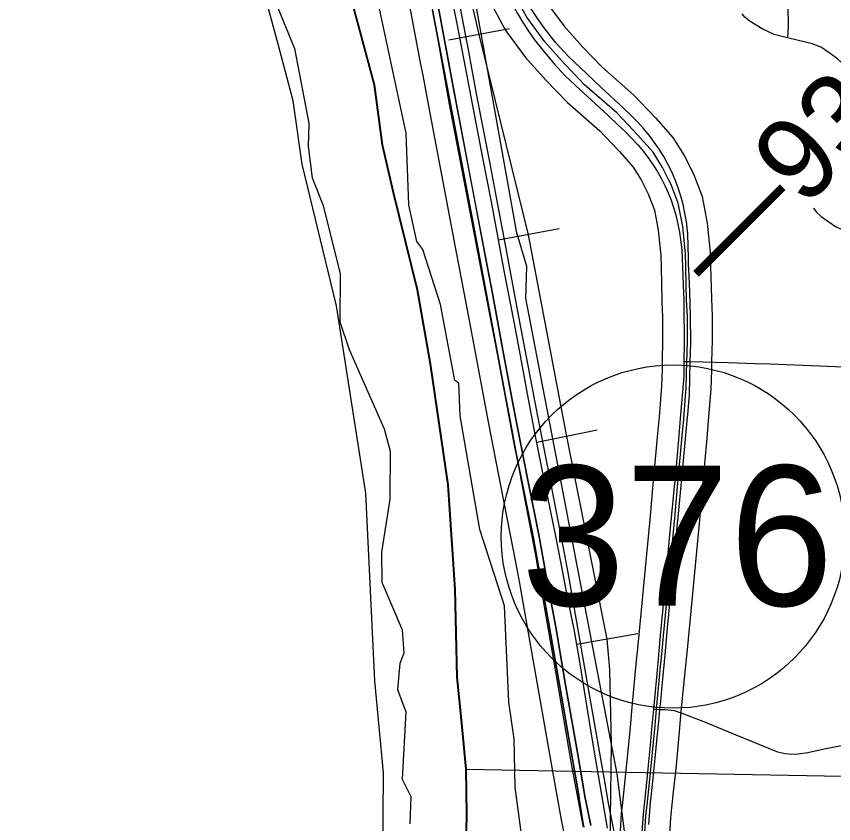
# Model space of a CAD drawing. Extents: x -157.2 to -99.3, y 12.2 to 46.2.
# Drawn here: x -147.694 to -146.701, y 34.011 to 34.992 of the extents above; entities that cross this region are included whole.
import ezdxf

# ---------------------------------------------------------------- set-up
doc = ezdxf.new("R2010")
doc.units = 0
for name, color, linetype in [('tdCoCityStreetMajor', 7, 'Continuous'), ('tdCoCityStreetMinor', 7, 'Continuous'), ('tdCoClipBndry', 7, 'Continuous'), ('tdCoCoBndry', 7, 'Continuous'), ('tdCoCorpBndry', 7, 'Continuous'), ('tdCoDivCarto', 7, 'Continuous'), ('tdCoHydroRiver', 7, 'Continuous'), ('tdCoInt', 7, 'Continuous'), ('tdCoIntCL', 7, 'Continuous'), ('tdCoIntRte', 7, 'Continuous'), ('tdCoPriCL', 7, 'Continuous'), ('tdCoPriDiv', 7, 'Continuous'), ('tdCoRRCL', 7, 'Continuous'), ('tdCoSectLine', 7, 'Continuous'), ('tdCoShieldStRte', 7, 'Continuous'), ('tdCoStBndry', 7, 'Continuous'), ('tdCoTwpBndryShd', 7, 'Continuous'), ('tdStHwyPriRefPost1', 7, 'Continuous')]:
    doc.layers.add(name, color=color, linetype=linetype)

msp = doc.modelspace()

# ---------------------------------------------------------------- linework, layer by layer
at = {"layer": 'tdCoCityStreetMajor'}
for points in [[(-146.88306, 34.57263), (-146.87539, 34.57241), (-146.82931, 34.5711)], [(-146.82931, 34.5711), (-146.79686, 34.57017), (-146.77854, 34.56945)], [(-146.77854, 34.56945), (-146.67894, 34.56552), (-146.66623, 34.56502), (-146.6186, 34.56248), (-146.56882, 34.55984), (-146.5586, 34.55918), (-146.55471, 34.55892), (-146.51161, 34.55614), (-146.49839, 34.55581), (-146.45193, 34.55466), (-146.43756, 34.55411)], [(-146.9202, 34.1502), (-146.91228, 34.14992), (-146.90636, 34.14971), (-146.89501, 34.14847), (-146.88564, 34.14551), (-146.86024, 34.13565), (-146.82029, 34.11913), (-146.76951, 34.09844), (-146.76038, 34.09646), (-146.75249, 34.09572), (-146.7446, 34.09597), (-146.73276, 34.0977), (-146.71303, 34.10214), (-146.68591, 34.10731)]]:
    msp.add_lwpolyline(points, dxfattribs=at)
at = {"layer": 'tdCoCityStreetMinor'}
for points in [[(-146.75728, 34.96542), (-146.75649, 34.96994), (-146.756, 34.98351), (-146.75674, 35.00151), (-146.75896, 35.01853), (-146.76167, 35.0316), (-146.76759, 35.04935), (-146.77375, 35.06513), (-146.78115, 35.07746), (-146.78683, 35.08474)], [(-146.65642, 34.87988), (-146.6682, 34.90361), (-146.67782, 34.91964), (-146.68596, 34.92999), (-146.69656, 34.9401), (-146.70692, 34.9475), (-146.71629, 34.95391), (-146.72714, 34.95811), (-146.75575, 34.96501), (-146.75728, 34.96542), (-146.77351, 34.9697), (-146.78806, 34.9766), (-146.80285, 34.98548), (-146.80926, 34.99066), (-146.81247, 34.9946)], [(-146.72566, 34.75885), (-146.7227, 34.75416), (-146.71654, 34.74849), (-146.69928, 34.73641), (-146.67807, 34.72679), (-146.66894, 34.72506), (-146.66224, 34.72468)]]:
    msp.add_lwpolyline(points, dxfattribs=at)
at = {"layer": 'tdCoClipBndry'}
msp.add_lwpolyline([(-147.25054, 33.70952), (-147.24775, 34.07296), (-147.25857, 34.18458), (-147.26935, 34.41243), (-147.30503, 34.63993), (-147.34667, 34.81211), (-147.35749, 34.88891), (-147.37587, 34.95785), (-147.39974, 35.04582), (-147.4935, 35.27494), (-147.56118, 35.41328), (-147.66993, 35.57207), (-147.82096, 35.73684), (-147.89948, 35.80515), (-148.07214, 35.90589), (-148.15095, 35.92571), (-148.2271, 35.9556), (-148.37612, 35.99492), (-148.62697, 36.04036), (-149.37009, 36.13081), (-149.77127, 36.20598)], dxfattribs=at)
at = {"layer": 'tdCoCoBndry'}
msp.add_lwpolyline([(-147.14948, 33.90198), (-147.14695, 34.02288), (-147.14775, 34.07747), (-147.15342, 34.13721), (-147.15872, 34.18931), (-147.16123, 34.29543), (-147.16975, 34.42256), (-147.19108, 34.56956), (-147.20691, 34.65946), (-147.23612, 34.7779), (-147.24951, 34.8356), (-147.25926, 34.9085), (-147.27934, 34.98381), (-147.30489, 35.07796)], dxfattribs=at)
at = {"layer": 'tdCoCorpBndry'}
msp.add_lwpolyline([(-147.30451, 35.07796), (-147.27896, 34.98381), (-147.25888, 34.9085), (-147.24913, 34.8356), (-147.23574, 34.7779), (-147.20653, 34.65946), (-147.1907, 34.56956), (-147.16937, 34.42256), (-147.16085, 34.29543), (-147.15834, 34.18931), (-147.15304, 34.13721), (-147.14737, 34.07747), (-147.14657, 34.02288), (-147.1491, 33.90198)], dxfattribs=at)
at = {"layer": 'tdCoDivCarto'}
for points in [[(-147.00553, 34.05954), (-147.01164, 34.09538), (-147.02619, 34.17725), (-147.03828, 34.24975), (-147.0479, 34.30129), (-147.05899, 34.36196), (-147.07231, 34.42854), (-147.08933, 34.51485), (-147.10338, 34.59056), (-147.11522, 34.65493), (-147.1384, 34.777), (-147.16281, 34.90597), (-147.18279, 35.01325), (-147.19216, 35.0601), (-147.19783, 35.09043), (-147.204, 35.11608), (-147.21115, 35.14074), (-147.21879, 35.16318), (-147.22792, 35.18562), (-147.23803, 35.20881), (-147.25504, 35.24259), (-147.2818, 35.2916)], [(-147.00553, 34.05954), (-147.01164, 34.09538), (-147.02619, 34.17725), (-147.03828, 34.24975), (-147.0479, 34.30129), (-147.05899, 34.36196), (-147.07231, 34.42854), (-147.08933, 34.51485), (-147.10338, 34.59056), (-147.11522, 34.65493), (-147.1384, 34.777), (-147.16281, 34.90597), (-147.18279, 35.01325), (-147.19216, 35.0601), (-147.19783, 35.09043), (-147.204, 35.11608), (-147.21115, 35.14074), (-147.21879, 35.16318), (-147.22792, 35.18562), (-147.23803, 35.20881), (-147.25504, 35.24259), (-147.2818, 35.2916)], [(-147.00901, 34.92935), (-147.02253, 34.94212), (-147.03878, 34.95944), (-147.05395, 34.97932), (-147.06146, 34.98987), (-147.06857, 35.00071), (-147.07527, 35.0118), (-147.08155, 35.02313), (-147.08739, 35.0347), (-147.0928, 35.04647), (-147.09776, 35.05844), (-147.10226, 35.07059), (-147.10628, 35.082), (-147.10988, 35.09356), (-147.11304, 35.10524), (-147.11577, 35.11702), (-147.11805, 35.12891), (-147.11989, 35.14087), (-147.12129, 35.15289), (-147.12177, 35.15755), (-147.12321, 35.17127), (-147.1238, 35.19188)], [(-147.00901, 34.92935), (-147.02253, 34.94212), (-147.03878, 34.95944), (-147.05395, 34.97932), (-147.06146, 34.98987), (-147.06857, 35.00071), (-147.07527, 35.0118), (-147.08155, 35.02313), (-147.08739, 35.0347), (-147.0928, 35.04647), (-147.09776, 35.05844), (-147.10226, 35.07059), (-147.10628, 35.082), (-147.10988, 35.09356), (-147.11304, 35.10524), (-147.11577, 35.11702), (-147.11805, 35.12891), (-147.11989, 35.14087), (-147.12129, 35.15289), (-147.12177, 35.15755), (-147.12321, 35.17127), (-147.1238, 35.19188)], [(-147.10925, 35.0457), (-147.10725, 35.0405), (-147.10232, 35.02887), (-147.097, 35.01742), (-147.09128, 35.00616), (-147.08519, 34.9951), (-147.07871, 34.98425), (-147.07188, 34.97364), (-147.06468, 34.96326), (-147.05457, 34.95044), (-147.04076, 34.93416), (-147.02744, 34.91961), (-147.01505, 34.9081)], [(-147.10925, 35.0457), (-147.10725, 35.0405), (-147.10232, 35.02887), (-147.097, 35.01742), (-147.09128, 35.00616), (-147.08519, 34.9951), (-147.07871, 34.98425), (-147.07188, 34.97364), (-147.06468, 34.96326), (-147.05457, 34.95044), (-147.04076, 34.93416), (-147.02744, 34.91961), (-147.01505, 34.9081)], [(-147.18829, 34.99911), (-147.18156, 34.96319), (-147.15813, 34.84038), (-147.1347, 34.71658), (-147.11201, 34.595), (-147.08933, 34.47293), (-147.06565, 34.35752), (-147.05949, 34.32349), (-147.04444, 34.23816), (-147.02225, 34.11017), (-147.0112, 34.04829), (-147.00976, 34.03912)], [(-147.18829, 34.99911), (-147.18156, 34.96319), (-147.15813, 34.84038), (-147.1347, 34.71658), (-147.11201, 34.595), (-147.08933, 34.47293), (-147.06565, 34.35752), (-147.05949, 34.32349), (-147.04444, 34.23816), (-147.02225, 34.11017), (-147.0112, 34.04829), (-147.00976, 34.03912)], [(-146.95698, 34.88041), (-146.98384, 34.90557), (-147.00901, 34.92935)], [(-146.95698, 34.88041), (-146.98384, 34.90557), (-147.00901, 34.92935)], [(-147.01505, 34.9081), (-146.97565, 34.87152), (-146.96279, 34.85942)], [(-147.01505, 34.9081), (-146.97565, 34.87152), (-146.96279, 34.85942)], [(-146.87756, 34.69813), (-146.87825, 34.72751), (-146.88017, 34.74248), (-146.88193, 34.75282), (-146.88418, 34.76308), (-146.8869, 34.77322), (-146.89011, 34.78321), (-146.89378, 34.79305), (-146.89792, 34.80269), (-146.9025, 34.81214), (-146.90753, 34.82135), (-146.91316, 34.83025), (-146.91915, 34.8389), (-146.92551, 34.84729), (-146.93222, 34.8554), (-146.93927, 34.86322), (-146.94665, 34.87073), (-146.95698, 34.88041)], [(-146.87756, 34.69813), (-146.87825, 34.72751), (-146.88017, 34.74248), (-146.88193, 34.75282), (-146.88418, 34.76308), (-146.8869, 34.77322), (-146.89011, 34.78321), (-146.89378, 34.79305), (-146.89792, 34.80269), (-146.9025, 34.81214), (-146.90753, 34.82135), (-146.91316, 34.83025), (-146.91915, 34.8389), (-146.92551, 34.84729), (-146.93222, 34.8554), (-146.93927, 34.86322), (-146.94665, 34.87073), (-146.95698, 34.88041)], [(-146.96279, 34.85942), (-146.95494, 34.85204), (-146.93866, 34.83503), (-146.93235, 34.82758), (-146.92639, 34.81985), (-146.9208, 34.81185), (-146.91558, 34.8036), (-146.91076, 34.79511), (-146.90633, 34.78641), (-146.90231, 34.77751), (-146.89871, 34.76844), (-146.89279, 34.75069), (-146.88835, 34.72972), (-146.88564, 34.70802), (-146.88489, 34.68772)], [(-146.96279, 34.85942), (-146.95494, 34.85204), (-146.93866, 34.83503), (-146.93235, 34.82758), (-146.92639, 34.81985), (-146.9208, 34.81185), (-146.91558, 34.8036), (-146.91076, 34.79511), (-146.90633, 34.78641), (-146.90231, 34.77751), (-146.89871, 34.76844), (-146.89279, 34.75069), (-146.88835, 34.72972), (-146.88564, 34.70802), (-146.88489, 34.68772)], [(-146.87683, 34.67573), (-146.87739, 34.69096), (-146.87756, 34.69813)], [(-146.87683, 34.67573), (-146.87739, 34.69096), (-146.87756, 34.69813)], [(-146.88489, 34.68772), (-146.88405, 34.66533)], [(-146.88489, 34.68772), (-146.88405, 34.66533)], [(-146.87616, 34.65763), (-146.87683, 34.67573)], [(-146.87616, 34.65763), (-146.87683, 34.67573)], [(-146.88405, 34.66533), (-146.88338, 34.64723)], [(-146.88405, 34.66533), (-146.88338, 34.64723)], [(-146.87515, 34.58255), (-146.87483, 34.59627), (-146.87504, 34.62748), (-146.87616, 34.65763)], [(-146.87515, 34.58255), (-146.87483, 34.59627), (-146.87504, 34.62748), (-146.87616, 34.65763)], [(-146.88338, 34.64723), (-146.88317, 34.64169), (-146.88293, 34.59458), (-146.88306, 34.57263), (-146.88306, 34.57255)], [(-146.88338, 34.64723), (-146.88317, 34.64169), (-146.88293, 34.59458), (-146.88306, 34.57263), (-146.88306, 34.57255)], [(-146.87802, 34.5127), (-146.87632, 34.53257), (-146.87539, 34.57241), (-146.87515, 34.58255)], [(-146.87802, 34.5127), (-146.87632, 34.53257), (-146.87539, 34.57241), (-146.87515, 34.58255)], [(-146.88306, 34.57255), (-146.88317, 34.55414), (-146.8876, 34.50337)], [(-146.88306, 34.57255), (-146.88317, 34.55414), (-146.8876, 34.50337)], [(-146.87987, 34.49198), (-146.8791, 34.50008), (-146.87802, 34.5127)], [(-146.87987, 34.49198), (-146.8791, 34.50008), (-146.87802, 34.5127)], [(-146.8876, 34.50337), (-146.88941, 34.48268)], [(-146.8876, 34.50337), (-146.88941, 34.48268)], [(-146.88575, 34.43011), (-146.87987, 34.49198)], [(-146.88575, 34.43011), (-146.87987, 34.49198)], [(-146.88941, 34.48268), (-146.89427, 34.42689), (-146.89485, 34.42081)], [(-146.88941, 34.48268), (-146.89427, 34.42689), (-146.89485, 34.42081)], [(-146.88937, 34.39207), (-146.88936, 34.39213), (-146.88575, 34.43011)], [(-146.88937, 34.39207), (-146.88936, 34.39213), (-146.88575, 34.43011)], [(-146.89485, 34.42081), (-146.89849, 34.38277)], [(-146.89485, 34.42081), (-146.89849, 34.38277)], [(-146.89137, 34.37143), (-146.88937, 34.39207)], [(-146.89137, 34.37143), (-146.88937, 34.39207)], [(-146.89849, 34.38277), (-146.90047, 34.36213)], [(-146.89849, 34.38277), (-146.90047, 34.36213)], [(-146.89998, 34.28218), (-146.89941, 34.28846), (-146.89137, 34.37143)], [(-146.89998, 34.28218), (-146.89941, 34.28846), (-146.89137, 34.37143)], [(-146.90047, 34.36213), (-146.90562, 34.30827), (-146.90886, 34.27283)], [(-146.90047, 34.36213), (-146.90562, 34.30827), (-146.90886, 34.27283)], [(-146.90301, 34.24917), (-146.89998, 34.28218)], [(-146.90301, 34.24917), (-146.89998, 34.28218)], [(-146.90886, 34.27283), (-146.91188, 34.23982)], [(-146.90886, 34.27283), (-146.91188, 34.23982)], [(-146.90604, 34.21607), (-146.90301, 34.24917)], [(-146.90604, 34.21607), (-146.90301, 34.24917)], [(-146.91188, 34.23982), (-146.91492, 34.20671)], [(-146.91188, 34.23982), (-146.91492, 34.20671)], [(-146.9113, 34.15975), (-146.90988, 34.1741), (-146.90604, 34.21607)], [(-146.9113, 34.15975), (-146.90988, 34.1741), (-146.90604, 34.21607)], [(-146.91492, 34.20671), (-146.91499, 34.20593), (-146.92018, 34.15043)], [(-146.91492, 34.20671), (-146.91499, 34.20593), (-146.92018, 34.15043)], [(-146.91374, 34.13512), (-146.91228, 34.14992), (-146.9113, 34.15975)], [(-146.91374, 34.13512), (-146.91228, 34.14992), (-146.9113, 34.15975)], [(-146.92018, 34.15043), (-146.9202, 34.1502), (-146.92249, 34.12579)], [(-146.92018, 34.15043), (-146.9202, 34.1502), (-146.92249, 34.12579)], [(-146.91566, 34.11577), (-146.91374, 34.13512)], [(-146.91566, 34.11577), (-146.91374, 34.13512)], [(-146.92249, 34.12579), (-146.9243, 34.10643)], [(-146.92249, 34.12579), (-146.9243, 34.10643)], [(-146.91813, 34.09072), (-146.91566, 34.11577)], [(-146.91813, 34.09072), (-146.91566, 34.11577)], [(-146.9243, 34.10643), (-146.92658, 34.08214), (-146.92665, 34.08141)], [(-146.9243, 34.10643), (-146.92658, 34.08214), (-146.92665, 34.08141)], [(-146.92665, 34.08141), (-146.92953, 34.05364)], [(-146.92665, 34.08141), (-146.92953, 34.05364)], [(-146.92091, 34.06293), (-146.92014, 34.07043), (-146.91813, 34.09072)], [(-146.92091, 34.06293), (-146.92014, 34.07043), (-146.91813, 34.09072)], [(-146.92288, 34.04361), (-146.92091, 34.06293)], [(-146.92288, 34.04361), (-146.92091, 34.06293)], [(-147.00228, 34.04066), (-147.00252, 34.04186), (-147.00553, 34.05954)], [(-147.00228, 34.04066), (-147.00252, 34.04186), (-147.00553, 34.05954)], [(-146.92953, 34.05364), (-146.93154, 34.03426)], [(-146.92953, 34.05364), (-146.93154, 34.03426)], [(-146.92588, 34.01036), (-146.92356, 34.03687), (-146.92288, 34.04361)], [(-146.92588, 34.01036), (-146.92356, 34.03687), (-146.92288, 34.04361)], [(-147.00976, 34.03912), (-147.00567, 34.01304), (-147.00449, 34.00713)], [(-147.00976, 34.03912), (-147.00567, 34.01304), (-147.00449, 34.00713)], [(-146.99592, 34.00884), (-147.00228, 34.04066)], [(-146.99592, 34.00884), (-147.00228, 34.04066)], [(-146.93154, 34.03426), (-146.93274, 34.0227), (-146.93432, 34.00068)], [(-146.93154, 34.03426), (-146.93274, 34.0227), (-146.93432, 34.00068)]]:
    msp.add_lwpolyline(points, dxfattribs=at)
at = {"layer": 'tdCoHydroRiver'}
for points in [[(-147.06669, 33.89539), (-147.08805, 34.05564), (-147.08921, 34.11412), (-147.09559, 34.15856), (-147.10107, 34.27563), (-147.13106, 34.36826), (-147.15476, 34.50648), (-147.15656, 34.54603), (-147.16118, 34.54935), (-147.17856, 34.64156), (-147.19995, 34.70862), (-147.20751, 34.71836), (-147.21704, 34.76291), (-147.22039, 34.84989), (-147.25307, 35.00264), (-147.26195, 35.06612), (-147.29614, 35.1747), (-147.35038, 35.2966), (-147.35136, 35.31401)], [(-147.37621, 35.00215), (-147.3558, 34.95248), (-147.33837, 34.86185), (-147.33934, 34.83346), (-147.33432, 34.79538), (-147.32126, 34.76176), (-147.30041, 34.67892), (-147.30083, 34.62049), (-147.28935, 34.58693), (-147.24685, 34.49071), (-147.23988, 34.46362), (-147.2403, 34.40519), (-147.25038, 34.34078), (-147.25004, 34.30445), (-147.22518, 34.24673), (-147.223, 34.21823), (-147.22815, 34.20577), (-147.23081, 34.17428), (-147.22069, 34.14707), (-147.22506, 34.0651), (-147.21472, 34.04421), (-147.21586, 34.01108)]]:
    msp.add_lwpolyline(points, dxfattribs=at)
at = {"layer": 'tdCoInt'}
for points in [[(-147.16554, 35.05887), (-147.14485, 34.94882), (-147.14095, 34.92892), (-147.13395, 34.89153), (-147.11967, 34.81697), (-147.1112, 34.77173), (-147.11122, 34.77182), (-147.10182, 34.72258), (-147.08464, 34.63125), (-147.06105, 34.50619), (-147.04646, 34.43145), (-147.02847, 34.3398), (-147.02411, 34.31604), (-147.00614, 34.21407), (-146.98461, 34.08982), (-146.97919, 34.0604), (-146.97536, 34.03811), (-146.95241, 33.92227)], [(-147.22448, 35.04766), (-147.20378, 34.9375), (-147.19988, 34.91763), (-147.1929, 34.88036), (-147.17863, 34.80581), (-147.17017, 34.76068), (-147.17015, 34.76058), (-147.16077, 34.71141), (-147.15037, 34.65614), (-147.1436, 34.62015), (-147.11997, 34.49488), (-147.10534, 34.41993), (-147.08742, 34.3286), (-147.08316, 34.30541), (-147.06525, 34.20374), (-147.04367, 34.07926), (-147.03826, 34.04989), (-147.03436, 34.0272), (-147.03208, 34.01568), (-147.02083, 33.95889)]]:
    msp.add_lwpolyline(points, dxfattribs=at)
at = {"layer": 'tdCoIntCL'}
msp.add_lwpolyline([(-147.00508, 34.00708), (-147.01132, 34.03893), (-147.01953, 34.0837), (-147.04052, 34.20749), (-147.05829, 34.30981), (-147.06223, 34.33295), (-147.07988, 34.42537), (-147.09383, 34.50026), (-147.11792, 34.62536), (-147.16753, 34.8851), (-147.1868, 34.99289), (-147.18831, 35.00134), (-147.19639, 35.04657), (-147.2016, 35.0875), (-147.20818, 35.11528), (-147.21403, 35.1354), (-147.22061, 35.15529), (-147.22603, 35.1699), (-147.23297, 35.18737)], dxfattribs=at)
at = {"layer": 'tdCoIntRte'}
for points in [[(-146.99629, 34.00884), (-147.00266, 34.04066), (-147.0029, 34.04186), (-147.01202, 34.09538), (-147.02657, 34.17725), (-147.03866, 34.24975), (-147.04827, 34.30129), (-147.05937, 34.36196), (-147.07269, 34.42854), (-147.0897, 34.51485), (-147.10376, 34.59056), (-147.1156, 34.65493), (-147.13878, 34.777), (-147.16319, 34.90597), (-147.18317, 35.01325)], [(-146.99629, 34.00884), (-147.00266, 34.04066), (-147.0029, 34.04186), (-147.01202, 34.09538), (-147.01937, 34.13674), (-147.02657, 34.17725), (-147.03866, 34.24975), (-147.04827, 34.30129), (-147.05937, 34.36196), (-147.07269, 34.42854), (-147.0897, 34.51485), (-147.10316, 34.58735), (-147.10376, 34.59056), (-147.1156, 34.65493), (-147.12363, 34.69721), (-147.13878, 34.777), (-147.16319, 34.90597), (-147.18317, 35.01325)], [(-147.18867, 34.99911), (-147.18194, 34.96319), (-147.15851, 34.84038), (-147.13508, 34.71658), (-147.11239, 34.595), (-147.0897, 34.47293), (-147.06603, 34.35752), (-147.05986, 34.32349), (-147.04482, 34.23816), (-147.02263, 34.11017), (-147.01158, 34.04829), (-147.01014, 34.03912), (-147.00605, 34.01304), (-147.00486, 34.00713)], [(-147.18867, 34.99911), (-147.18194, 34.96319), (-147.15851, 34.84038), (-147.13508, 34.71658), (-147.11239, 34.595), (-147.0897, 34.47293), (-147.06603, 34.35752), (-147.05986, 34.32349), (-147.04482, 34.23816), (-147.02263, 34.11017), (-147.01158, 34.04829), (-147.01014, 34.03912), (-147.00605, 34.01304), (-147.00486, 34.00713)]]:
    msp.add_lwpolyline(points, dxfattribs=at)
at = {"layer": 'tdCoPriCL'}
msp.add_lwpolyline([(-146.93073, 34.00039), (-146.92941, 34.02108), (-146.92797, 34.03385), (-146.92593, 34.05322), (-146.92284, 34.08097), (-146.92048, 34.10603), (-146.91866, 34.1254), (-146.91659, 34.15006), (-146.91106, 34.20632), (-146.90967, 34.22117), (-146.90792, 34.23942), (-146.90475, 34.27242), (-146.89618, 34.36169), (-146.8942, 34.38233), (-146.89097, 34.4204), (-146.88528, 34.48228), (-146.88342, 34.50297), (-146.88127, 34.53056), (-146.88048, 34.54069), (-146.87958, 34.57243), (-146.87958, 34.57252), (-146.87935, 34.58254), (-146.87898, 34.59838), (-146.87898, 34.62716), (-146.87985, 34.64738), (-146.88034, 34.66548), (-146.88094, 34.68788), (-146.88134, 34.70303), (-146.88449, 34.73625), (-146.89009, 34.76457), (-146.89918, 34.78835), (-146.9013, 34.7926), (-146.90898, 34.80798), (-146.92062, 34.82657), (-146.93939, 34.8478), (-146.95681, 34.86618), (-146.96457, 34.87437), (-147.00373, 34.90864), (-147.00942, 34.91457), (-147.02821, 34.93417), (-147.05199, 34.96074), (-147.07402, 34.99046), (-147.09175, 35.02322)], dxfattribs=at)
at = {"layer": 'tdCoPriDiv'}
for points in [[(-147.11872, 35.01003), (-147.1004, 34.97618), (-147.09812, 34.9726), (-147.07527, 34.94177), (-147.05022, 34.91378), (-147.02448, 34.88693), (-146.98538, 34.85272), (-146.97859, 34.84555), (-146.96152, 34.82754), (-146.94473, 34.80855), (-146.93517, 34.79329), (-146.92668, 34.77626), (-146.91902, 34.75625), (-146.91422, 34.73192), (-146.91131, 34.70121), (-146.91093, 34.68708), (-146.90983, 34.64633), (-146.90898, 34.62652), (-146.90898, 34.59873), (-146.90958, 34.57296), (-146.90964, 34.5636), (-146.91043, 34.54242), (-146.91331, 34.50548), (-146.91515, 34.485), (-146.92086, 34.42304), (-146.92408, 34.38503), (-146.93953, 34.22401), (-146.94093, 34.20919), (-146.94646, 34.15278), (-146.94855, 34.12806), (-146.95268, 34.08404), (-146.95576, 34.05646), (-146.9578, 34.0371), (-146.9593, 34.02372), (-146.96066, 34.00238)], [(-147.04992, 35.00833), (-147.02871, 34.97972), (-147.0062, 34.95456), (-146.98299, 34.93035), (-146.94376, 34.89602), (-146.91726, 34.86805), (-146.89651, 34.84459), (-146.88279, 34.82268), (-146.87168, 34.80044), (-146.86115, 34.7729), (-146.85477, 34.74058), (-146.85138, 34.70485), (-146.85095, 34.68869), (-146.84987, 34.64843), (-146.84898, 34.62781), (-146.84898, 34.59803), (-146.84958, 34.57208), (-146.84964, 34.56228), (-146.85052, 34.53896), (-146.85352, 34.50046), (-146.8554, 34.47957), (-146.86109, 34.41775), (-146.86432, 34.37963), (-146.86632, 34.35882), (-146.8798, 34.21834), (-146.8812, 34.20346), (-146.88671, 34.14733), (-146.88878, 34.12274), (-146.89299, 34.07791), (-146.89611, 34.04999), (-146.89815, 34.0306), (-146.89952, 34.01845), (-146.9008, 33.99841)]]:
    msp.add_lwpolyline(points, dxfattribs=at)
at = {"layer": 'tdCoRRCL'}
for p, q in [((-147.09484, 34.97643), (-147.16856, 34.96263)), ((-147.03445, 34.73363), (-147.10821, 34.72002)), ((-146.98835, 34.4889), (-147.0619, 34.4742)), ((-146.9391, 34.2418), (-147.01296, 34.22879))]:
    msp.add_line(p, q, dxfattribs=at)
for points in [[(-147.08539, 34.72645), (-147.15646, 35.12272), (-147.2043, 35.26574), (-147.21314, 35.28837)], [(-146.97272, 33.98798), (-146.97103, 34.10794), (-146.97329, 34.19842), (-146.97647, 34.23518), (-147.0252, 34.4813), (-147.07163, 34.72638), (-147.13185, 34.96943), (-147.18852, 35.21546)], [(-147.17733, 35.07559), (-147.15715, 34.97466), (-147.14561, 34.91306), (-147.12753, 34.81974), (-147.1173, 34.76626), (-147.10944, 34.72458), (-147.10131, 34.68054), (-147.08952, 34.62051), (-147.08191, 34.57962), (-147.07326, 34.53322), (-147.06356, 34.48184), (-147.05387, 34.43334), (-147.03997, 34.3644), (-147.03211, 34.32508), (-147.02451, 34.28444), (-147.0169, 34.24748), (-147.01035, 34.21026), (-147.00484, 34.17487), (-146.99593, 34.11982), (-146.98938, 34.08129), (-146.98335, 34.04616), (-146.97627, 34.00553)], [(-146.77408, 33.4224), (-146.77637, 33.4483), (-146.83689, 33.58802), (-146.86269, 33.66767), (-146.89936, 33.74904), (-146.95046, 33.96405), (-146.96433, 34.07168), (-147.07502, 34.64934), (-147.07378, 34.68772), (-147.08565, 34.72755)]]:
    msp.add_lwpolyline(points, dxfattribs=at)
at = {"layer": 'tdCoSectLine'}
for points in [[(-147.40224, 35.31587), (-147.38334, 35.27414), (-147.34807, 35.19093), (-147.32922, 35.14295), (-147.30489, 35.07796), (-147.27934, 34.98381), (-147.25926, 34.9085), (-147.24951, 34.8356), (-147.23612, 34.7779), (-147.20691, 34.65946), (-147.19108, 34.56956), (-147.16975, 34.42256), (-147.16123, 34.29543), (-147.15872, 34.18931), (-147.15342, 34.13721), (-147.14775, 34.07747)], [(-147.14775, 34.07747), (-147.14695, 34.02288), (-147.14948, 33.90198), (-147.15061, 33.70394), (-147.16029, 33.611), (-147.16452, 33.55754), (-147.17663, 33.45427), (-147.19359, 33.3516), (-147.20814, 33.2872), (-147.23604, 33.17785), (-147.26153, 33.12256), (-147.27184, 33.08124)], [(-147.14775, 34.07747), (-146.58232, 34.06688)]]:
    msp.add_lwpolyline(points, dxfattribs=at)
at = {"layer": 'tdCoShieldStRte'}
msp.add_circle((-146.89636, 34.35985), 0.20845, dxfattribs=at)
at = {"layer": 'tdCoStBndry'}
msp.add_lwpolyline([(-147.30489, 35.07796), (-147.27934, 34.98381), (-147.25926, 34.9085), (-147.24951, 34.8356), (-147.23612, 34.7779), (-147.20691, 34.65946), (-147.19108, 34.56956), (-147.16975, 34.42256), (-147.16123, 34.29543), (-147.15872, 34.18931), (-147.15342, 34.13721), (-147.14775, 34.07747), (-147.14695, 34.02288), (-147.14948, 33.90198)], dxfattribs=at)
at = {"layer": 'tdCoTwpBndryShd'}
msp.add_lwpolyline([(-147.14948, 33.90198), (-147.14695, 34.02288), (-147.14775, 34.07747), (-147.15342, 34.13721), (-147.15872, 34.18931), (-147.16123, 34.29543), (-147.16975, 34.42256), (-147.19108, 34.56956), (-147.20691, 34.65946), (-147.23612, 34.7779), (-147.24951, 34.8356), (-147.25926, 34.9085), (-147.27934, 34.98381), (-147.30489, 35.07796)], dxfattribs=at)

# ---------------------------------------------------------------- texts
at = {"layer": 'tdCoShieldStRte'}
msp.add_text('376', height=0.17, dxfattribs=at).set_placement((-147.08092, 34.27596))
at = {"layer": 'tdStHwyPriRefPost1'}
msp.add_text('‒‒93', height=0.1, rotation=45, dxfattribs=at).set_placement((-146.84232, 34.65291))

doc.saveas('drawing.dxf')
